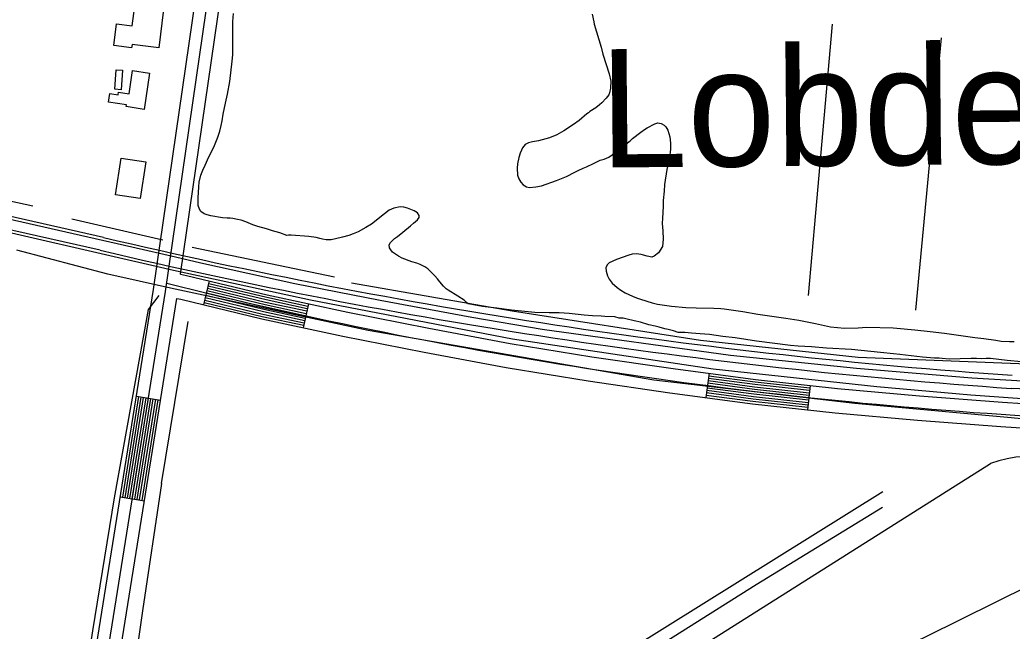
# Model space of a CAD drawing. Extents: x 3281947 to 3319794, y 715894 to 741249.
# Drawn here: x 3303376 to 3304592, y 724593 to 725343 of the extents above; entities that cross this region are included whole.
import ezdxf

# ---------------------------------------------------------------- set-up
doc = ezdxf.new("R2010")
doc.units = 0
for name, color, linetype in [('V-BLDG-OTLN', 7, 'Continuous'), ('V-DTCH-CNTR', 7, 'Continuous'), ('V-RAIL-TRAK', 7, 'Continuous'), ('V-ROAD-CNTR', 7, 'Continuous'), ('V-SITE-VEGE', 7, 'Continuous'), ('V-TOPO-GNAM-IDEN', 7, 'Continuous'), ('V-TOPO-SHOR', 7, 'Continuous')]:
    doc.layers.add(name, color=color, linetype=linetype)

msp = doc.modelspace()

# ---------------------------------------------------------------- linework, layer by layer
at = {"layer": 'V-BLDG-OTLN'}
for points in [[(3303546.6, 725308.6), (3303513.8, 725312.6), (3303513.2, 725308.4), (3303491.2, 725311.1), (3303494.5, 725337.7), (3303514, 725335.4), (3303517, 725359.7), (3303552.3, 725355.4)], [(3303535.2, 725277.3), (3303528.5, 725233), (3303506.5, 725236.4), (3303506.8, 725238.6), (3303485, 725241.9), (3303486.6, 725252.5), (3303496.5, 725251), (3303496.9, 725254.1), (3303510, 725252.1), (3303514.4, 725280.5)], [(3303494.4, 725281.5), (3303502, 725280.9), (3303500.2, 725257), (3303492.6, 725257.6)], [(3303493.3, 725128.4), (3303500.3, 725173.2), (3303530.6, 725168.5), (3303523.6, 725123.6)]]:
    msp.add_lwpolyline(points, close=True, dxfattribs=at)
at = {"layer": 'V-DTCH-CNTR'}
for points in [[(3303560.7, 725013.7), (3303484.2, 725030.8), (3303372.4, 725060.5)], [(3304886.8, 724613.2), (3304884.9, 724654), (3304882.4, 724674.8), (3304878.1, 724695.7), (3304871.4, 724712.5), (3304856.6, 724745.3), (3304820.3, 724801.6), (3304805.2, 724815.7), (3304791.6, 724827.5), (3304771.6, 724837.3), (3304757.7, 724841.8), (3304734.2, 724847.7), (3304657.7, 724848.7), (3304399.4, 724872.3), (3304153.4, 724900.9), (3303803.1, 724961.7), (3303560.7, 725013.7)], [(3303426.5, 724200.8), (3303463.6, 724194.2), (3303478.8, 724192.9), (3303491.1, 724194.4), (3303625.3, 724264.3), (3303812.8, 724378.5), (3304081, 724544.3), (3304434, 724764.5)]]:
    msp.add_lwpolyline(points, dxfattribs=at)
at = {"layer": 'V-RAIL-TRAK'}
for points in [[(3300356.3, 725782.4), (3300438.3, 725754.2), (3300480, 725741.3), (3300609.1, 725709.8), (3300826.9, 725660.6), (3301038.1, 725611.4), (3301194.2, 725576.5), (3301370, 725536.1), (3301495.5, 725507.5), (3301644, 725473.3), (3301858.1, 725424.5), (3302091.1, 725371.2), (3302308.9, 725321.3), (3302526, 725272.3), (3302742.2, 725222.5), (3302960.9, 725173.3), (3303098.7, 725142.3), (3303287.3, 725099.6), (3303564.7, 725035.8)], [(3303567, 725051.6), (3303513.5, 725064), (3303288.4, 725115), (3302956, 725191), (3302842.2, 725216.2), (3302766.4, 725234), (3302611.9, 725269.2), (3302501, 725294), (3302383.6, 725321.2), (3302270.5, 725347), (3302077.4, 725390.7), (3301885.8, 725434.2), (3301438.6, 725536), (3301335.5, 725559.8), (3301193.3, 725592.3), (3300965.2, 725644.2), (3300773.2, 725688.5), (3300629.2, 725720.8), (3300474.6, 725756.5), (3300398.2, 725773.3), (3300356.3, 725782.4)], [(3305301.7, 724870.7), (3304929.6, 724885.8), (3304646.9, 724897.3), (3304543.1, 724903.5), (3304401.6, 724915.2), (3304247.1, 724931.2), (3304016.5, 724963.2), (3303930.1, 724977.8), (3303818, 724998.6), (3303713.4, 725018.9), (3303597.8, 725044.4), (3303567, 725051.6)], [(3303564.7, 725035.8), (3303732.6, 724999.3), (3303979.8, 724951.8), (3304225.9, 724914.8), (3304426.7, 724893.4), (3304541.8, 724883), (3304712.8, 724870.7), (3304938.8, 724861.3), (3305139.9, 724853.7), (3305301.2, 724849.8)]]:
    msp.add_lwpolyline(points, dxfattribs=at)
at = {"layer": 'V-ROAD-CNTR'}
for p, q in [((3303608.3, 725022.6), (3303601.3, 724993.4)), ((3303729.8, 724994.7), (3303723.4, 724965.3)), ((3304221.1, 724909.5), (3304217.1, 724879.7)), ((3304344.8, 724894.6), (3304341.5, 724864.8)), ((3303519, 724881.3), (3303548.6, 724876.5)), ((3303499.2, 724757.9), (3303528.8, 724753.1))]:
    msp.add_line(p, q, dxfattribs=at)
for points in [[(3303429.8, 724088.2), (3303421.8, 724179.7), (3303554.7, 725009.7), (3303634, 725557.2), (3303636.5, 725575.8), (3303634.4, 725602.4), (3303630, 725634.1), (3303624.7, 725661.6), (3303628.2, 725707.4), (3303634.1, 725724.4), (3303641.8, 725740.3), (3303645.1, 725755.8), (3303653, 725778.2), (3303662.9, 725820.5), (3303744.5, 726268.9)], [(3303414.9, 724086.9), (3303406.7, 724180.2), (3303539.9, 725012), (3303619.2, 725559.3), (3303621.4, 725576.2), (3303619.4, 725600.8), (3303615.2, 725631.7), (3303609.6, 725660.8), (3303613.4, 725710.5), (3303620.3, 725730.1), (3303627.5, 725745.2), (3303630.6, 725759.9), (3303638.6, 725782.4), (3303648.2, 725823.6), (3303662.5, 725902.2)], [(3303573, 725031.1), (3303648.9, 725555.2), (3303651.6, 725575.4), (3303649.1, 725606)], [(3303478.5, 725076), (3301652.3, 725490)], [(3303474.8, 725060.2), (3301656, 725470.4)], [(3303573, 725031.1), (3303580.5, 725029.2), (3303679.3, 725005.5), (3303778, 724984.2), (3303877.3, 724964.6), (3303977.3, 724946), (3304077.2, 724929.8), (3304177.1, 724915.3), (3304277.8, 724901.9), (3304378.5, 724890.9), (3304479, 724881.7), (3304580.6, 724874.1), (3304630.6, 724870.9)], [(3303605.5, 725010.9), (3303676.7, 724993.8), (3303727.2, 724982.9)], [(3303606.2, 725013.8), (3303677.3, 724996.8), (3303727.9, 724985.9)], [(3303606.9, 725016.8), (3303678, 724999.7), (3303728.5, 724988.8)], [(3303607.6, 725019.7), (3303678.7, 725002.6), (3303729.1, 724991.7)], [(3303444.7, 724089.5), (3303436.9, 724179.2), (3303568.6, 725001.3)], [(3303568.6, 725001.3), (3303573.4, 725000.1), (3303672.7, 724976.3), (3303772, 724954.9), (3303871.6, 724935.2), (3303972.1, 724916.4), (3304072.7, 724900.1), (3304173, 724885.6), (3304274.2, 724872.1), (3304375.5, 724861.1), (3304476.5, 724851.8), (3304578.5, 724844.1), (3304628.7, 724841)], [(3303602.7, 724999.2), (3303674, 724982.1), (3303724.7, 724971.2)], [(3303603.4, 725002.2), (3303674.7, 724985.1), (3303725.3, 724974.1)], [(3303604.1, 725005.1), (3303675.3, 724988), (3303726, 724977.1)], [(3303604.8, 725008), (3303676, 724990.9), (3303726.6, 724980)], [(3303602, 724996.3), (3303673.3, 724979.2), (3303724.1, 724968.3)], [(3304219.9, 724900.6), (3304276.7, 724893), (3304343.8, 724885.6)], [(3304220.3, 724903.5), (3304277.1, 724896), (3304344.2, 724888.6)], [(3304220.7, 724906.5), (3304277.5, 724898.9), (3304344.5, 724891.6)], [(3304218.3, 724888.7), (3304275.3, 724881.1), (3304342.5, 724873.7)], [(3304218.7, 724891.6), (3304275.7, 724884.1), (3304342.9, 724876.7)], [(3304219.1, 724894.6), (3304276, 724887), (3304343.2, 724879.7)], [(3304219.5, 724897.6), (3304276.4, 724890), (3304343.5, 724882.7)], [(3305008.2, 724873.7), (3304591.7, 724890.8)], [(3303502.2, 724757.4), (3303521.9, 724880.8)], [(3303505.1, 724756.9), (3303524.9, 724880.3)], [(3303508.1, 724756.4), (3303527.9, 724879.9)], [(3303511.1, 724756), (3303530.8, 724879.4)], [(3303514, 724755.5), (3303533.8, 724878.9)], [(3303517, 724755), (3303536.7, 724878.4)], [(3303519.9, 724754.5), (3303539.7, 724878)], [(3303522.9, 724754.1), (3303542.7, 724877.5)], [(3303525.9, 724753.6), (3303545.6, 724877)], [(3304217.5, 724882.7), (3304274.6, 724875.1), (3304341.9, 724867.7)], [(3304217.9, 724885.7), (3304274.9, 724878.1), (3304342.2, 724870.7)], [(3303693.5, 724255.7), (3303840, 724351), (3304212.9, 724575.6), (3304565.9, 724799)], [(3302680.4, 723698.6), (3302817.3, 723769.5), (3303593.9, 724150.9), (3304092.4, 724396), (3304487.8, 724587.3), (3304823.5, 724753.5)]]:
    msp.add_lwpolyline(points, dxfattribs=at)
for centre, radius, start, end in [((3305073.1, 731832.5), 6942.1, 256.72094, 266.02939), ((3305073.1, 731832.5), 6958.3, 256.72094, 266.02939), ((3304967.1, 730664.9), 5818.7, 255.96733, 266.67551), ((3304615.1, 724662.2), 145.4, 43.8456, 109.8057)]:
    msp.add_arc(centre, radius, start, end, dxfattribs=at)
at = {"layer": 'V-SITE-VEGE'}
for points in [[(3303625.5, 725227.2), (3303628.4, 725240.7), (3303630.5, 725251.8), (3303633.6, 725267.1), (3303636.6, 725292.1), (3303637.1, 725300), (3303637.3, 725308.3), (3303637.4, 725317.3), (3303637.3, 725326.6), (3303637.4, 725340.9), (3303637.9, 725350.6)], [(3304077.5, 725349.7), (3304079.8, 725340.1), (3304080, 725337.3), (3304085.8, 725318.6), (3304088.5, 725309.3), (3304090.8, 725300.5), (3304098.3, 725276.6), (3304100.4, 725267.6), (3304100.2, 725259.1), (3304098.9, 725253.4), (3304097.9, 725250.8), (3304096.5, 725248.6), (3304094.9, 725246.6), (3304089.5, 725241.1), (3304086.7, 725238.6), (3304082.1, 725235), (3304074.9, 725230.3), (3304073.1, 725228.8)], [(3304093.3, 724979), (3304088.7, 724979.4), (3304078, 724979.7), (3304067.9, 724980.6), (3304049.6, 724982.8), (3304037.3, 724983.5), (3304025, 724983.6), (3304007.5, 724984.1), (3303987.1, 724985.9), (3303978.6, 724986.8), (3303960.7, 724989.1), (3303953.6, 724990.2), (3303943.3, 724991.5), (3303934.1, 724992.9), (3303925.6, 724994.6), (3303920.9, 724999.2), (3303913, 725003.8), (3303901.1, 725011.3), (3303898.6, 725013.1), (3303895.4, 725016.3), (3303890.9, 725021.5), (3303888.2, 725025.3), (3303884.8, 725029.1), (3303876.4, 725037.5), (3303872.4, 725039.9), (3303866.9, 725042.8), (3303862.9, 725044.4), (3303856.8, 725046.2), (3303844.7, 725050.5), (3303840.4, 725052.9), (3303833.1, 725058), (3303830.7, 725060.8), (3303829.3, 725063.2), (3303828.8, 725067.1), (3303830.6, 725069.9), (3303835.2, 725074.6), (3303839, 725077.2), (3303845.6, 725082.5), (3303854.8, 725090.3), (3303858.8, 725093.3), (3303863.4, 725097.6), (3303865.4, 725100.4), (3303865.6, 725102.8), (3303863.5, 725106.2), (3303859.3, 725108.6), (3303851.4, 725112), (3303846.9, 725113.1), (3303842.3, 725113.3), (3303834.7, 725112), (3303829, 725109.4), (3303823.2, 725105.1), (3303807, 725092.4), (3303800.2, 725088.1), (3303790.8, 725083), (3303784.6, 725080.3), (3303779.2, 725078.3), (3303771.7, 725076.2), (3303762.9, 725074.1), (3303757.7, 725073.1), (3303754.8, 725073), (3303751.8, 725073), (3303747.2, 725074), (3303744, 725074.5), (3303739.3, 725075.7), (3303730.2, 725077), (3303708.9, 725078.6), (3303705.6, 725078.6), (3303703.4, 725078.4), (3303694.7, 725081.5), (3303686, 725083.9), (3303678.4, 725086.4), (3303667.9, 725089.4), (3303661.8, 725091.5), (3303653.1, 725094.9), (3303647.3, 725097), (3303643, 725098), (3303637.4, 725099.1), (3303633.9, 725099.5), (3303630.3, 725099.5), (3303624.7, 725100.2), (3303610.1, 725102.5), (3303605.7, 725103.7), (3303601.9, 725105.1), (3303598.2, 725107.9), (3303596.2, 725110.5), (3303594.9, 725115.1), (3303594.7, 725119.5), (3303594.8, 725124.5), (3303595.5, 725138), (3303596.1, 725143.7), (3303598, 725152.4), (3303600.4, 725158.4), (3303603.5, 725164.7), (3303607.9, 725174.8), (3303611.4, 725181.7), (3303614.6, 725188.8), (3303618.9, 725199.1), (3303621.1, 725206.2), (3303623, 725213), (3303624.2, 725219.1), (3303625.5, 725227.2)], [(3304073.1, 725228.8), (3304071.3, 725227.6), (3304061.5, 725219.5), (3304054.7, 725214.4), (3304042.9, 725206.6), (3304034.5, 725201.9), (3304025.3, 725198.2), (3304011.8, 725194.6), (3304004.6, 725193.2), (3303999.7, 725191.9), (3303995.7, 725190), (3303992.3, 725186), (3303991.1, 725183), (3303989.2, 725179.3), (3303987.8, 725174.1), (3303986.1, 725166.2), (3303985.9, 725160.7), (3303986.2, 725152.3), (3303987.8, 725147.9), (3303990.1, 725143.7), (3303993.1, 725140.5), (3303997.2, 725138.1), (3304000.8, 725137.3), (3304008.7, 725138), (3304015.7, 725139.3), (3304034, 725145.9), (3304046.2, 725150.8), (3304056.5, 725156), (3304060.3, 725158), (3304066.5, 725160.9), (3304070.5, 725162.7), (3304079.1, 725166.6), (3304087.6, 725170.9), (3304092.2, 725172), (3304095.4, 725173.2), (3304098.2, 725174.5), (3304102.2, 725177.3), (3304104.8, 725179.2), (3304116, 725188.3), (3304124.4, 725194.6), (3304127.2, 725197.1), (3304137.2, 725205.2), (3304141.6, 725208.3), (3304145, 725210.5), (3304154.4, 725215.3), (3304158.2, 725216.5), (3304162.3, 725215.7), (3304165.7, 725213.8), (3304168, 725211.4), (3304170.2, 725207.6), (3304172.7, 725199.3), (3304173.6, 725191.7), (3304173.6, 725184.2), (3304172.3, 725173.5), (3304169.2, 725159.2), (3304166.4, 725140.8), (3304165.9, 725132.8), (3304164.8, 725121.1), (3304164.6, 725113.8), (3304163.7, 725099.7), (3304163.6, 725093.1), (3304164.3, 725084.2), (3304164.6, 725073.7), (3304163.7, 725064.7), (3304159.1, 725057.2), (3304153.5, 725052.9), (3304150.9, 725051.9), (3304145, 725053.2), (3304137.8, 725055), (3304134.9, 725055.5), (3304131.5, 725055.9), (3304126.5, 725055.3), (3304122.7, 725054.2), (3304107.4, 725048.8), (3304098.4, 725044.7), (3304096.4, 725042.9), (3304094.4, 725039.3), (3304094.8, 725034.6), (3304096.5, 725029), (3304098.6, 725024.8), (3304102, 725020), (3304108.1, 725014.4), (3304112.8, 725011.2), (3304118, 725008.2), (3304126.9, 725003.9), (3304132, 725001.9), (3304137, 725000.4), (3304151, 724995.9), (3304157.7, 724994.3), (3304175, 724991.7), (3304192.3, 724990), (3304205, 724989.5), (3304226.8, 724989.3), (3304235.3, 724989), (3304239.3, 724988.6), (3304262.1, 724985), (3304280.7, 724981.9), (3304315.1, 724977.2), (3304330.9, 724974.5), (3304351.5, 724970.3), (3304369.6, 724966.2)], [(3304621.4, 724922), (3304586.4, 724925.1), (3304566, 724927.5), (3304560.4, 724927.7), (3304555.1, 724927.2), (3304548.7, 724927.6), (3304542, 724927.7), (3304515.2, 724926.9), (3304506.8, 724927.4), (3304502.9, 724927.8), (3304497.3, 724928.1), (3304482.6, 724929.2), (3304454.7, 724932.6), (3304446.9, 724933.3), (3304431, 724935), (3304395.3, 724938.5), (3304364.8, 724940.2), (3304346.5, 724941.8), (3304330, 724942.5), (3304320.7, 724943.4), (3304279.1, 724948.9), (3304252.9, 724952.7), (3304237.6, 724954.7), (3304221.4, 724957), (3304209.8, 724957.7), (3304199.5, 724958.8), (3304195.4, 724959), (3304191.2, 724959.4), (3304183.2, 724959.5), (3304177.5, 724961.3), (3304174.1, 724962.2), (3304170.8, 724963), (3304166.6, 724963.8), (3304159.9, 724965.9), (3304154.9, 724967.1), (3304147.2, 724969), (3304136.9, 724972.2), (3304129.2, 724973.7), (3304118.7, 724976), (3304115.7, 724976.8), (3304113.1, 724976.8), (3304110.9, 724977), (3304105.6, 724978.7), (3304093.3, 724979)], [(3304369.6, 724966.2), (3304387, 724964.8), (3304403.5, 724965.1), (3304414.4, 724965.8), (3304446.4, 724965.3), (3304451, 724964.6), (3304473.2, 724962.9), (3304492, 724960.7), (3304509.5, 724958.6), (3304546.6, 724953.3), (3304557.7, 724952), (3304572.2, 724949.9), (3304579.1, 724949), (3304589, 724948.3), (3304594.8, 724948.3)]]:
    msp.add_lwpolyline(points, dxfattribs=at)
at = {"layer": 'V-TOPO-SHOR'}
for p, q in [((3304474.5, 724986.9), (3304505.8, 725320.7)), ((3303168.7, 725162.1), (3303392.2, 725114.9)), ((3303551.4, 725072.7), (3303439.7, 725098.2)), ((3303761.8, 725027.3), (3303587.5, 725063.6)), ((3303549.7, 724774.5), (3303582.6, 724972.8))]:
    msp.add_line(p, q, dxfattribs=at)
for points in [[(3304371.8, 725337.6), (3304351.2, 725106.2), (3304342.4, 725004.8)], [(3304891.8, 724904.6), (3304600.4, 724921), (3304403.7, 724928.8), (3304210.6, 724949.8), (3303979.6, 724985.7), (3303782.6, 725019.9)], [(3303546.4, 725004.6), (3303533.3, 724987.5), (3303491.9, 724756.7)], [(3303549.7, 724774.5), (3303526.7, 724618.3), (3303504.6, 724464.5), (3303484.3, 724317.3), (3303478.1, 724266.8), (3303475.9, 724253.3), (3303471.8, 724241.6), (3303450.6, 724199.8)], [(3303491.9, 724756.7), (3303465.2, 724593.6), (3303435.9, 724403.8), (3303392.2, 724141.9)], [(3304433.3, 724744.7), (3304278.6, 724650.1), (3304139.2, 724562.1), (3304047.7, 724503), (3303903.7, 724412.2), (3303780.1, 724336.5), (3303677.5, 724272.2), (3303591.1, 724216.4), (3303481.4, 724155.3), (3303466.5, 724151), (3303458.6, 724147.6), (3303453, 724149), (3303448.7, 724153.6), (3303438.6, 724153.2)]]:
    msp.add_lwpolyline(points, dxfattribs=at)

# ---------------------------------------------------------------- texts
at = {"layer": 'V-TOPO-GNAM-IDEN'}
msp.add_text('Lobdell', height=145, rotation=0.4943, dxfattribs=at).set_placement((3304087, 725161.6))

doc.saveas('drawing.dxf')
